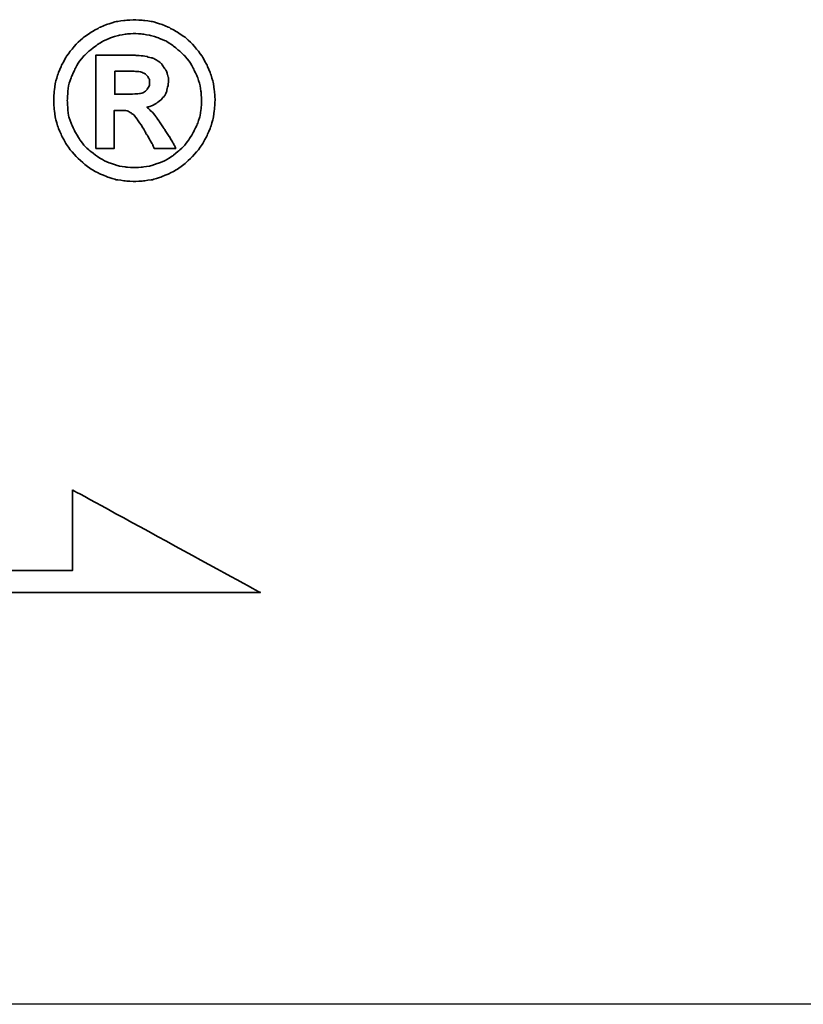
# Model space of a CAD drawing. Header units: millimetres. Extents: x -227 to 3135, y -1502 to 860.
# Tile 579 of 582: x 1259.64 to 1266.81, y -209.06 to -200.05. Entities that reach past the tile are written whole.
import ezdxf

# ---------------------------------------------------------------- set-up
doc = ezdxf.new("R2010")
doc.units = ezdxf.units.MM
doc.layers.add('2', color=7, linetype='CONTINUOUS', true_color=0xffffff)
doc.layers.add('DIM', color=4, linetype='CONTINUOUS')
doc.layers.add('layer 1', color=7, linetype='CONTINUOUS')

# ---------------------------------------------------------------- blocks, each defined once
blk = doc.blocks.new('TBI MOTION logo(完整正式版)')
at = {"layer": 'layer 1', "color": 22, "lineweight": 35}
for points, knots in [([(81.20634, 4.98624), (81.20634, 4.98624), (81.18649, 5.32862), (81.18649, 5.32862), (81.18649, 5.32862), (81.18649, 5.32862), (81.13886, 5.66206), (81.13886, 5.66206), (81.13886, 5.66206), (81.13886, 5.66206), (81.04359, 5.97764), (81.04359, 5.97764), (81.04359, 5.97764), (81.04359, 5.97764), (80.91061, 6.29124), (80.91061, 6.29124), (80.91061, 6.29124), (80.91061, 6.29124), (80.75778, 6.58697), (80.75778, 6.58697), (80.75778, 6.58697), (80.75778, 6.58697), (80.5593, 6.85294), (80.5593, 6.85294), (80.5593, 6.85294), (80.5593, 6.85294), (80.33105, 7.1189), (80.33105, 7.1189), (80.33105, 7.1189), (80.33105, 7.1189), (80.09287, 7.33921), (80.09287, 7.33921), (80.09287, 7.33921), (80.09287, 7.33921), (79.815, 7.51982), (79.815, 7.51982), (79.815, 7.51982), (79.815, 7.51982), (79.51133, 7.69051), (79.51133, 7.69051), (79.51133, 7.69051), (79.51133, 7.69051), (79.19773, 7.8235), (79.19773, 7.8235), (79.19773, 7.8235), (79.19773, 7.8235), (78.88215, 7.91877), (78.88215, 7.91877), (78.88215, 7.91877), (78.88215, 7.91877), (78.54871, 7.95846), (78.54871, 7.95846), (78.54871, 7.95846), (78.54871, 7.95846), (78.21526, 7.98625), (78.21526, 7.98625), (78.21526, 7.98625), (78.21526, 7.98625), (77.87388, 7.95846), (77.87388, 7.95846), (77.87388, 7.95846), (77.87388, 7.95846), (77.54044, 7.91877), (77.54044, 7.91877), (77.54044, 7.91877), (77.54044, 7.91877), (77.22485, 7.8235), (77.22485, 7.8235), (77.22485, 7.8235), (77.22485, 7.8235), (76.91027, 7.69051), (76.91027, 7.69051), (76.91027, 7.69051), (76.91027, 7.69051), (76.6056, 7.51982), (76.6056, 7.51982), (76.6056, 7.51982), (76.6056, 7.51982), (76.32972, 7.33921), (76.32972, 7.33921), (76.32972, 7.33921), (76.32972, 7.33921), (76.09154, 7.1189), (76.09154, 7.1189), (76.09154, 7.1189), (76.09154, 7.1189), (75.86329, 6.85294), (75.86329, 6.85294), (75.86329, 6.85294), (75.86329, 6.85294), (75.66382, 6.58697), (75.66382, 6.58697), (75.66382, 6.58697), (75.66382, 6.58697), (75.51099, 6.29124), (75.51099, 6.29124), (75.51099, 6.29124), (75.51099, 6.29124), (75.37702, 5.97764), (75.37702, 5.97764), (75.37702, 5.97764), (75.37702, 5.97764), (75.28175, 5.66206), (75.28175, 5.66206), (75.28175, 5.66206), (75.28175, 5.66206), (75.23411, 5.32862), (75.23411, 5.32862), (75.23411, 5.32862), (75.23411, 5.32862), (75.21625, 4.98624), (75.21625, 4.98624), (75.21625, 4.98624), (75.21625, 4.98624), (75.23411, 4.6528), (75.23411, 4.6528), (75.23411, 4.6528), (75.23411, 4.6528), (75.28175, 4.32035), (75.28175, 4.32035), (75.28175, 4.32035), (75.28175, 4.32035), (75.37702, 3.99583), (75.37702, 3.99583), (75.37702, 3.99583), (75.37702, 3.99583), (75.51099, 3.68224), (75.51099, 3.68224), (75.51099, 3.68224), (75.51099, 3.68224), (75.66382, 3.38749), (75.66382, 3.38749), (75.66382, 3.38749), (75.66382, 3.38749), (75.86329, 3.10963), (75.86329, 3.10963), (75.86329, 3.10963), (75.86329, 3.10963), (76.09154, 2.87145), (76.09154, 2.87145), (76.09154, 2.87145), (76.09154, 2.87145), (76.32972, 2.6432), (76.32972, 2.6432), (76.32972, 2.6432), (76.32972, 2.6432), (76.6056, 2.43381), (76.6056, 2.43381), (76.6056, 2.43381), (76.6056, 2.43381), (76.91027, 2.27205), (76.91027, 2.27205), (76.91027, 2.27205), (76.91027, 2.27205), (77.22485, 2.13906), (77.22485, 2.13906), (77.22485, 2.13906), (77.22485, 2.13906), (77.54044, 2.0438), (77.54044, 2.0438), (77.54044, 2.0438), (77.54044, 2.0438), (77.87388, 1.99616), (77.87388, 1.99616), (77.87388, 1.99616), (77.87388, 1.99616), (78.21526, 1.97631), (78.21526, 1.97631), (78.21526, 1.97631), (78.21526, 1.97631), (78.54871, 1.99616), (78.54871, 1.99616), (78.54871, 1.99616), (78.54871, 1.99616), (78.88215, 2.0438), (78.88215, 2.0438), (78.88215, 2.0438), (78.88215, 2.0438), (79.19773, 2.13906), (79.19773, 2.13906), (79.19773, 2.13906), (79.19773, 2.13906), (79.51133, 2.27205), (79.51133, 2.27205), (79.51133, 2.27205), (79.51133, 2.27205), (79.815, 2.43381), (79.815, 2.43381), (79.815, 2.43381), (79.815, 2.43381), (80.09287, 2.6432), (80.09287, 2.6432), (80.09287, 2.6432), (80.09287, 2.6432), (80.33105, 2.87145), (80.33105, 2.87145), (80.33105, 2.87145), (80.33105, 2.87145), (80.5593, 3.10963), (80.5593, 3.10963), (80.5593, 3.10963), (80.5593, 3.10963), (80.75778, 3.38749), (80.75778, 3.38749), (80.75778, 3.38749), (80.75778, 3.38749), (80.91061, 3.68224), (80.91061, 3.68224), (80.91061, 3.68224), (80.91061, 3.68224), (81.04359, 3.99583), (81.04359, 3.99583), (81.04359, 3.99583), (81.04359, 3.99583), (81.13886, 4.32035), (81.13886, 4.32035), (81.13886, 4.32035), (81.13886, 4.32035), (81.18649, 4.6528), (81.18649, 4.6528), (81.18649, 4.6528), (81.18649, 4.6528), (81.20634, 4.98624), (81.20634, 4.98624)], [0, 0, 0, 0, 0.01785714, 0.01785714, 0.01785714, 0.01785715, 0.03571429, 0.03571429, 0.03571429, 0.0357143, 0.05357143, 0.05357143, 0.05357143, 0.05357144, 0.07142857, 0.07142857, 0.07142857, 0.07142858, 0.08928571, 0.08928571, 0.08928571, 0.08928572, 0.10714286, 0.10714286, 0.10714286, 0.10714287, 0.125, 0.125, 0.125, 0.12500001, 0.14285714, 0.14285714, 0.14285714, 0.14285715, 0.16071429, 0.16071429, 0.16071429, 0.1607143, 0.17857143, 0.17857143, 0.17857143, 0.17857144, 0.19642857, 0.19642857, 0.19642857, 0.19642858, 0.21428571, 0.21428571, 0.21428571, 0.21428572, 0.23214286, 0.23214286, 0.23214286, 0.23214287, 0.25, 0.25, 0.25, 0.25000001, 0.26785714, 0.26785714, 0.26785714, 0.26785715, 0.28571429, 0.28571429, 0.28571429, 0.2857143, 0.30357143, 0.30357143, 0.30357143, 0.30357144, 0.32142857, 0.32142857, 0.32142857, 0.32142858, 0.33928571, 0.33928571, 0.33928571, 0.33928572, 0.35714286, 0.35714286, 0.35714286, 0.35714287, 0.375, 0.375, 0.375, 0.37500001, 0.39285714, 0.39285714, 0.39285714, 0.39285715, 0.41071429, 0.41071429, 0.41071429, 0.4107143, 0.42857143, 0.42857143, 0.42857143, 0.42857144, 0.44642857, 0.44642857, 0.44642857, 0.44642858, 0.46428571, 0.46428571, 0.46428571, 0.46428572, 0.48214286, 0.48214286, 0.48214286, 0.48214287, 0.5, 0.5, 0.5, 0.50000001, 0.51785714, 0.51785714, 0.51785714, 0.51785715, 0.53571429, 0.53571429, 0.53571429, 0.5357143, 0.55357143, 0.55357143, 0.55357143, 0.55357144, 0.57142857, 0.57142857, 0.57142857, 0.57142858, 0.58928571, 0.58928571, 0.58928571, 0.58928572, 0.60714286, 0.60714286, 0.60714286, 0.60714287, 0.625, 0.625, 0.625, 0.62500001, 0.64285714, 0.64285714, 0.64285714, 0.64285715, 0.66071429, 0.66071429, 0.66071429, 0.6607143, 0.67857143, 0.67857143, 0.67857143, 0.67857144, 0.69642857, 0.69642857, 0.69642857, 0.69642858, 0.71428571, 0.71428571, 0.71428571, 0.71428572, 0.73214286, 0.73214286, 0.73214286, 0.73214287, 0.75, 0.75, 0.75, 0.75000001, 0.76785714, 0.76785714, 0.76785714, 0.76785715, 0.78571429, 0.78571429, 0.78571429, 0.7857143, 0.80357143, 0.80357143, 0.80357143, 0.80357144, 0.82142857, 0.82142857, 0.82142857, 0.82142858, 0.83928571, 0.83928571, 0.83928571, 0.83928572, 0.85714286, 0.85714286, 0.85714286, 0.85714287, 0.875, 0.875, 0.875, 0.87500001, 0.89285714, 0.89285714, 0.89285714, 0.89285715, 0.91071429, 0.91071429, 0.91071429, 0.9107143, 0.92857143, 0.92857143, 0.92857143, 0.92857144, 0.94642857, 0.94642857, 0.94642857, 0.94642858, 0.96428571, 0.96428571, 0.96428571, 0.96428572, 0.98214286, 0.98214286, 0.98214286, 0.98214287, 1, 1, 1, 1]), ([(80.71014, 4.98624), (80.71014, 4.98624), (80.69129, 5.29091), (80.69129, 5.29091), (80.69129, 5.29091), (80.69129, 5.29091), (80.64464, 5.57672), (80.64464, 5.57672), (80.64464, 5.57672), (80.64464, 5.57672), (80.54937, 5.87245), (80.54937, 5.87245), (80.54937, 5.87245), (80.54937, 5.87245), (80.41639, 6.14833), (80.41639, 6.14833), (80.41639, 6.14833), (80.41639, 6.14833), (80.27349, 6.41429), (80.27349, 6.41429), (80.27349, 6.41429), (80.27349, 6.41429), (80.08295, 6.64255), (80.08295, 6.64255), (80.08295, 6.64255), (80.08295, 6.64255), (79.86264, 6.84301), (79.86264, 6.84301), (79.86264, 6.84301), (79.86264, 6.84301), (79.63439, 7.03355), (79.63439, 7.03355), (79.63439, 7.03355), (79.63439, 7.03355), (79.37835, 7.1963), (79.37835, 7.1963), (79.37835, 7.1963), (79.37835, 7.1963), (79.10246, 7.30944), (79.10246, 7.30944), (79.10246, 7.30944), (79.10246, 7.30944), (78.81665, 7.40471), (78.81665, 7.40471), (78.81665, 7.40471), (78.81665, 7.40471), (78.511, 7.45234), (78.511, 7.45234), (78.511, 7.45234), (78.511, 7.45234), (78.21526, 7.47219), (78.21526, 7.47219), (78.21526, 7.47219), (78.21526, 7.47219), (77.9106, 7.45234), (77.9106, 7.45234), (77.9106, 7.45234), (77.9106, 7.45234), (77.61685, 7.40471), (77.61685, 7.40471), (77.61685, 7.40471), (77.61685, 7.40471), (77.32012, 7.30944), (77.32012, 7.30944), (77.32012, 7.30944), (77.32012, 7.30944), (77.06309, 7.1963), (77.06309, 7.1963), (77.06309, 7.1963), (77.06309, 7.1963), (76.80606, 7.03355), (76.80606, 7.03355), (76.80606, 7.03355), (76.80606, 7.03355), (76.55797, 6.84301), (76.55797, 6.84301), (76.55797, 6.84301), (76.55797, 6.84301), (76.34063, 6.64255), (76.34063, 6.64255), (76.34063, 6.64255), (76.34063, 6.64255), (76.1491, 6.41429), (76.1491, 6.41429), (76.1491, 6.41429), (76.1491, 6.41429), (76.0062, 6.14833), (76.0062, 6.14833), (76.0062, 6.14833), (76.0062, 6.14833), (75.88314, 5.87245), (75.88314, 5.87245), (75.88314, 5.87245), (75.88314, 5.87245), (75.77794, 5.57672), (75.77794, 5.57672), (75.77794, 5.57672), (75.77794, 5.57672), (75.73924, 5.29091), (75.73924, 5.29091), (75.73924, 5.29091), (75.73924, 5.29091), (75.72039, 4.98624), (75.72039, 4.98624), (75.72039, 4.98624), (75.72039, 4.98624), (75.73924, 4.67165), (75.73924, 4.67165), (75.73924, 4.67165), (75.73924, 4.67165), (75.77794, 4.37791), (75.77794, 4.37791), (75.77794, 4.37791), (75.77794, 4.37791), (75.88314, 4.10102), (75.88314, 4.10102), (75.88314, 4.10102), (75.88314, 4.10102), (76.0062, 3.83407), (76.0062, 3.83407), (76.0062, 3.83407), (76.0062, 3.83407), (76.15902, 3.56811), (76.15902, 3.56811), (76.15902, 3.56811), (76.15902, 3.56811), (76.34063, 3.32001), (76.34063, 3.32001), (76.34063, 3.32001), (76.34063, 3.32001), (76.55797, 3.11955), (76.55797, 3.11955), (76.55797, 3.11955), (76.55797, 3.11955), (76.80606, 2.92901), (76.80606, 2.92901), (76.80606, 2.92901), (76.80606, 2.92901), (77.06309, 2.76725), (77.06309, 2.76725), (77.06309, 2.76725), (77.06309, 2.76725), (77.32012, 2.65412), (77.32012, 2.65412), (77.32012, 2.65412), (77.32012, 2.65412), (77.61685, 2.55786), (77.61685, 2.55786), (77.61685, 2.55786), (77.61685, 2.55786), (77.9106, 2.51022), (77.9106, 2.51022), (77.9106, 2.51022), (77.9106, 2.51022), (78.21526, 2.49137), (78.21526, 2.49137), (78.21526, 2.49137), (78.21526, 2.49137), (78.511, 2.51022), (78.511, 2.51022), (78.511, 2.51022), (78.511, 2.51022), (78.81665, 2.55786), (78.81665, 2.55786), (78.81665, 2.55786), (78.81665, 2.55786), (79.10246, 2.65412), (79.10246, 2.65412), (79.10246, 2.65412), (79.10246, 2.65412), (79.37835, 2.76725), (79.37835, 2.76725), (79.37835, 2.76725), (79.37835, 2.76725), (79.63439, 2.92901), (79.63439, 2.92901), (79.63439, 2.92901), (79.63439, 2.92901), (79.86264, 3.11955), (79.86264, 3.11955), (79.86264, 3.11955), (79.86264, 3.11955), (80.08295, 3.32001), (80.08295, 3.32001), (80.08295, 3.32001), (80.08295, 3.32001), (80.26356, 3.56811), (80.26356, 3.56811), (80.26356, 3.56811), (80.26356, 3.56811), (80.41639, 3.83407), (80.41639, 3.83407), (80.41639, 3.83407), (80.41639, 3.83407), (80.54937, 4.10102), (80.54937, 4.10102), (80.54937, 4.10102), (80.54937, 4.10102), (80.64464, 4.37791), (80.64464, 4.37791), (80.64464, 4.37791), (80.64464, 4.37791), (80.69129, 4.67165), (80.69129, 4.67165), (80.69129, 4.67165), (80.69129, 4.67165), (80.71014, 4.98624), (80.71014, 4.98624)], [0, 0, 0, 0, 0.01923077, 0.01923077, 0.01923077, 0.01923078, 0.03846154, 0.03846154, 0.03846154, 0.03846155, 0.05769231, 0.05769231, 0.05769231, 0.05769232, 0.07692308, 0.07692308, 0.07692308, 0.07692309, 0.09615385, 0.09615385, 0.09615385, 0.09615386, 0.11538462, 0.11538462, 0.11538462, 0.11538463, 0.13461538, 0.13461538, 0.13461538, 0.13461539, 0.15384615, 0.15384615, 0.15384615, 0.15384616, 0.17307692, 0.17307692, 0.17307692, 0.17307693, 0.19230769, 0.19230769, 0.19230769, 0.1923077, 0.21153846, 0.21153846, 0.21153846, 0.21153847, 0.23076923, 0.23076923, 0.23076923, 0.23076924, 0.25, 0.25, 0.25, 0.25000001, 0.26923077, 0.26923077, 0.26923077, 0.26923078, 0.28846154, 0.28846154, 0.28846154, 0.28846155, 0.30769231, 0.30769231, 0.30769231, 0.30769232, 0.32692308, 0.32692308, 0.32692308, 0.32692309, 0.34615385, 0.34615385, 0.34615385, 0.34615386, 0.36538462, 0.36538462, 0.36538462, 0.36538463, 0.38461538, 0.38461538, 0.38461538, 0.38461539, 0.40384615, 0.40384615, 0.40384615, 0.40384616, 0.42307692, 0.42307692, 0.42307692, 0.42307693, 0.44230769, 0.44230769, 0.44230769, 0.4423077, 0.46153846, 0.46153846, 0.46153846, 0.46153847, 0.48076923, 0.48076923, 0.48076923, 0.48076924, 0.5, 0.5, 0.5, 0.50000001, 0.51923077, 0.51923077, 0.51923077, 0.51923078, 0.53846154, 0.53846154, 0.53846154, 0.53846155, 0.55769231, 0.55769231, 0.55769231, 0.55769232, 0.57692308, 0.57692308, 0.57692308, 0.57692309, 0.59615385, 0.59615385, 0.59615385, 0.59615386, 0.61538462, 0.61538462, 0.61538462, 0.61538463, 0.63461538, 0.63461538, 0.63461538, 0.63461539, 0.65384615, 0.65384615, 0.65384615, 0.65384616, 0.67307692, 0.67307692, 0.67307692, 0.67307693, 0.69230769, 0.69230769, 0.69230769, 0.6923077, 0.71153846, 0.71153846, 0.71153846, 0.71153847, 0.73076923, 0.73076923, 0.73076923, 0.73076924, 0.75, 0.75, 0.75, 0.75000001, 0.76923077, 0.76923077, 0.76923077, 0.76923078, 0.78846154, 0.78846154, 0.78846154, 0.78846155, 0.80769231, 0.80769231, 0.80769231, 0.80769232, 0.82692308, 0.82692308, 0.82692308, 0.82692309, 0.84615385, 0.84615385, 0.84615385, 0.84615386, 0.86538462, 0.86538462, 0.86538462, 0.86538463, 0.88461538, 0.88461538, 0.88461538, 0.88461539, 0.90384615, 0.90384615, 0.90384615, 0.90384616, 0.92307692, 0.92307692, 0.92307692, 0.92307693, 0.94230769, 0.94230769, 0.94230769, 0.9423077, 0.96153846, 0.96153846, 0.96153846, 0.96153847, 0.98076923, 0.98076923, 0.98076923, 0.98076924, 1, 1, 1, 1]), ([(76.78721, 3.2823), (76.78721, 3.2823), (76.78721, 3.32001), (76.78721, 3.32001), (76.78721, 3.32001), (76.78721, 3.32001), (76.78721, 3.42422), (76.78721, 3.42422), (76.78721, 3.42422), (76.78721, 3.42422), (76.78721, 3.59689), (76.78721, 3.59689), (76.78721, 3.59689), (76.78721, 3.59689), (76.78721, 3.80529), (76.78721, 3.80529), (76.78721, 3.80529), (76.78721, 3.80529), (76.78721, 4.0524), (76.78721, 4.0524), (76.78721, 4.0524), (76.78721, 4.0524), (76.78721, 4.32035), (76.78721, 4.32035), (76.78721, 4.32035), (76.78721, 4.32035), (76.78721, 4.92868), (76.78721, 4.92868), (76.78721, 4.92868), (76.78721, 4.92868), (76.78721, 5.53801), (76.78721, 5.53801), (76.78721, 5.53801), (76.78721, 5.53801), (76.78721, 5.82482), (76.78721, 5.82482), (76.78721, 5.82482), (76.78721, 5.82482), (76.78721, 6.07291), (76.78721, 6.07291), (76.78721, 6.07291), (76.78721, 6.07291), (76.78721, 6.30017), (76.78721, 6.30017), (76.78721, 6.30017), (76.78721, 6.30017), (76.78721, 6.45399), (76.78721, 6.45399), (76.78721, 6.45399), (76.78721, 6.45399), (76.78721, 6.5572), (76.78721, 6.5572), (76.78721, 6.5572), (76.78721, 6.5572), (76.78721, 6.59689), (76.78721, 6.59689), (76.78721, 6.59689), (76.78721, 6.59689), (76.78721, 6.67232), (76.78721, 6.67232), (76.78721, 6.67232), (76.78721, 6.67232), (76.8537, 6.67232), (76.8537, 6.67232), (76.8537, 6.67232), (76.8537, 6.67232), (76.87355, 6.67232), (76.87355, 6.67232), (76.87355, 6.67232), (76.87355, 6.67232), (76.91027, 6.67232), (76.91027, 6.67232), (76.91027, 6.67232), (76.91027, 6.67232), (77.04424, 6.67232), (77.04424, 6.67232), (77.04424, 6.67232), (77.04424, 6.67232), (77.22485, 6.67232), (77.22485, 6.67232), (77.22485, 6.67232), (77.22485, 6.67232), (77.43524, 6.67232), (77.43524, 6.67232), (77.43524, 6.67232), (77.43524, 6.67232), (77.65357, 6.67232), (77.65357, 6.67232), (77.65357, 6.67232), (77.65357, 6.67232), (77.82625, 6.67232), (77.82625, 6.67232), (77.82625, 6.67232), (77.82625, 6.67232), (77.94037, 6.67232), (77.94037, 6.67232), (77.94037, 6.67232), (77.94037, 6.67232), (77.97709, 6.67232), (77.97709, 6.67232), (77.97709, 6.67232), (77.97709, 6.67232), (77.99694, 6.67232), (77.99694, 6.67232), (77.99694, 6.67232), (77.99694, 6.67232), (78.00686, 6.67232), (78.00686, 6.67232), (78.00686, 6.67232), (78.00686, 6.67232), (78.28275, 6.6624), (78.28275, 6.6624), (78.28275, 6.6624), (78.28275, 6.6624), (78.50107, 6.64255), (78.50107, 6.64255), (78.50107, 6.64255), (78.50107, 6.64255), (78.511, 6.64255), (78.511, 6.64255), (78.511, 6.64255), (78.511, 6.64255), (78.70154, 6.61476), (78.70154, 6.61476), (78.70154, 6.61476), (78.70154, 6.61476), (78.70154, 6.60483), (78.70154, 6.60483), (78.70154, 6.60483), (78.70154, 6.60483), (78.86429, 6.56713), (78.86429, 6.56713), (78.86429, 6.56713), (78.86429, 6.56713), (78.87223, 6.56713), (78.87223, 6.56713), (78.87223, 6.56713), (78.87223, 6.56713), (78.99727, 6.51056), (78.99727, 6.51056), (78.99727, 6.51056), (78.99727, 6.51056), (79.00719, 6.51056), (79.00719, 6.51056), (79.00719, 6.51056), (79.00719, 6.51056), (79.00719, 6.50162), (79.00719, 6.50162), (79.00719, 6.50162), (79.00719, 6.50162), (79.1104, 6.43415), (79.1104, 6.43415), (79.1104, 6.43415), (79.1104, 6.43415), (79.12132, 6.43415), (79.12132, 6.43415), (79.12132, 6.43415), (79.12132, 6.43415), (79.22552, 6.34781), (79.22552, 6.34781), (79.22552, 6.34781), (79.22552, 6.34781), (79.23544, 6.33888), (79.23544, 6.33888), (79.23544, 6.33888), (79.23544, 6.33888), (79.23544, 6.32895), (79.23544, 6.32895), (79.23544, 6.32895), (79.23544, 6.32895), (79.31087, 6.21483), (79.31087, 6.21483), (79.31087, 6.21483), (79.31087, 6.21483), (79.38629, 6.1007), (79.38629, 6.1007), (79.38629, 6.1007), (79.38629, 6.1007), (79.3972, 6.1007), (79.3972, 6.1007), (79.3972, 6.1007), (79.3972, 6.1007), (79.3972, 6.09078), (79.3972, 6.09078), (79.3972, 6.09078), (79.3972, 6.09078), (79.43392, 5.97764), (79.43392, 5.97764), (79.43392, 5.97764), (79.43392, 5.97764), (79.43392, 5.96772), (79.43392, 5.96772), (79.43392, 5.96772), (79.43392, 5.96772), (79.47362, 5.83474), (79.47362, 5.83474), (79.47362, 5.83474), (79.47362, 5.83474), (79.48156, 5.82482), (79.48156, 5.82482), (79.48156, 5.82482), (79.48156, 5.82482), (79.48156, 5.69977), (79.48156, 5.69977), (79.48156, 5.69977), (79.48156, 5.69977), (79.48156, 5.69183), (79.48156, 5.69183), (79.48156, 5.69183), (79.48156, 5.69183), (79.4637, 5.51915), (79.4637, 5.51915), (79.4637, 5.51915), (79.4637, 5.51915), (79.4637, 5.51122), (79.4637, 5.51122), (79.4637, 5.51122), (79.4637, 5.51122), (79.45377, 5.51122), (79.45377, 5.51122), (79.45377, 5.51122), (79.45377, 5.51122), (79.41507, 5.34847), (79.41507, 5.34847), (79.41507, 5.34847), (79.41507, 5.34847), (79.41507, 5.33854), (79.41507, 5.33854), (79.41507, 5.33854), (79.41507, 5.33854), (79.41507, 5.32862), (79.41507, 5.32862), (79.41507, 5.32862), (79.41507, 5.32862), (79.33865, 5.16785), (79.33865, 5.16785), (79.33865, 5.16785), (79.33865, 5.16785), (79.33071, 5.15693), (79.33071, 5.15693), (79.33071, 5.15693), (79.33071, 5.15693), (79.2156, 5.02495), (79.2156, 5.02495), (79.2156, 5.02495), (79.2156, 5.02495), (79.20567, 5.01502), (79.20567, 5.01502), (79.20567, 5.01502), (79.20567, 5.01502), (79.05483, 4.89991), (79.05483, 4.89991), (79.05483, 4.89991), (79.05483, 4.89991), (79.04491, 4.89197), (79.04491, 4.89197), (79.04491, 4.89197), (79.04491, 4.89197), (78.89208, 4.7967), (78.89208, 4.7967), (78.89208, 4.7967), (78.89208, 4.7967), (78.88215, 4.7967), (78.88215, 4.7967), (78.88215, 4.7967), (78.88215, 4.7967), (78.69161, 4.73913), (78.69161, 4.73913), (78.69161, 4.73913), (78.69161, 4.73913), (78.68169, 4.73913), (78.68169, 4.73913), (78.68169, 4.73913), (78.68169, 4.73913), (78.68169, 4.72921), (78.68169, 4.72921), (78.68169, 4.72921), (78.68169, 4.72921), (78.78688, 4.63394), (78.78688, 4.63394), (78.78688, 4.63394), (78.78688, 4.63394), (78.902, 4.52875), (78.902, 4.52875), (78.902, 4.52875), (78.902, 4.52875), (78.91093, 4.52081), (78.91093, 4.52081), (78.91093, 4.52081), (78.91093, 4.52081), (79.02506, 4.36798), (79.02506, 4.36798), (79.02506, 4.36798), (79.02506, 4.36798), (79.1501, 4.1953), (79.1501, 4.1953), (79.1501, 4.1953), (79.1501, 4.1953), (79.1501, 4.18736), (79.1501, 4.18736), (79.1501, 4.18736), (79.1501, 4.18736), (79.29201, 3.96705), (79.29201, 3.96705), (79.29201, 3.96705), (79.29201, 3.96705), (79.31087, 3.93828), (79.31087, 3.93828), (79.31087, 3.93828), (79.31087, 3.93828), (79.32079, 3.93828), (79.32079, 3.93828), (79.32079, 3.93828), (79.32079, 3.93828), (79.3585, 3.87178), (79.3585, 3.87178), (79.3585, 3.87178), (79.3585, 3.87178), (79.50141, 3.64353), (79.50141, 3.64353), (79.50141, 3.64353), (79.50141, 3.64353), (79.51133, 3.64353), (79.51133, 3.64353), (79.51133, 3.64353), (79.51133, 3.64353), (79.64431, 3.41528), (79.64431, 3.41528), (79.64431, 3.41528), (79.64431, 3.41528), (79.68202, 3.3478), (79.68202, 3.3478), (79.68202, 3.3478), (79.68202, 3.3478), (79.70187, 3.31009), (79.70187, 3.31009), (79.70187, 3.31009), (79.70187, 3.31009), (79.7495, 3.2049), (79.7495, 3.2049), (79.7495, 3.2049), (79.7495, 3.2049), (79.64431, 3.2049), (79.64431, 3.2049), (79.64431, 3.2049), (79.64431, 3.2049), (79.62546, 3.2049), (79.62546, 3.2049), (79.62546, 3.2049), (79.62546, 3.2049), (79.53912, 3.2049), (79.53912, 3.2049), (79.53912, 3.2049), (79.53912, 3.2049), (79.31087, 3.2049), (79.31087, 3.2049), (79.31087, 3.2049), (79.31087, 3.2049), (79.08262, 3.2049), (79.08262, 3.2049), (79.08262, 3.2049), (79.08262, 3.2049), (79.00719, 3.2049), (79.00719, 3.2049), (79.00719, 3.2049), (79.00719, 3.2049), (78.98735, 3.2049), (78.98735, 3.2049), (78.98735, 3.2049), (78.98735, 3.2049), (78.94964, 3.2049), (78.94964, 3.2049), (78.94964, 3.2049), (78.94964, 3.2049), (78.92979, 3.24459), (78.92979, 3.24459), (78.92979, 3.24459), (78.92979, 3.24459), (78.91093, 3.2823), (78.91093, 3.2823), (78.91093, 3.2823), (78.91093, 3.2823), (78.91093, 3.29223), (78.91093, 3.29223), (78.91093, 3.29223), (78.91093, 3.29223), (78.89208, 3.3478), (78.89208, 3.3478), (78.89208, 3.3478), (78.89208, 3.3478), (78.78688, 3.52048), (78.78688, 3.52048), (78.78688, 3.52048), (78.78688, 3.52048), (78.69161, 3.7001), (78.69161, 3.7001), (78.69161, 3.7001), (78.69161, 3.7001), (78.6539, 3.7388), (78.6539, 3.7388), (78.6539, 3.7388), (78.6539, 3.7388), (78.64398, 3.74873), (78.64398, 3.74873), (78.64398, 3.74873), (78.64398, 3.74873), (78.64398, 3.75766), (78.64398, 3.75766), (78.64398, 3.75766), (78.64398, 3.75766), (78.63405, 3.78644), (78.63405, 3.78644), (78.63405, 3.78644), (78.63405, 3.78644), (78.48321, 4.04347), (78.48321, 4.04347), (78.48321, 4.04347), (78.48321, 4.04347), (78.33038, 4.2618), (78.33038, 4.2618), (78.33038, 4.2618), (78.33038, 4.2618), (78.20732, 4.43447), (78.20732, 4.43447), (78.20732, 4.43447), (78.20732, 4.43447), (78.09221, 4.52081), (78.09221, 4.52081), (78.09221, 4.52081), (78.09221, 4.52081), (78.02472, 4.56845), (78.02472, 4.56845), (78.02472, 4.56845), (78.02472, 4.56845), (77.9493, 4.60616), (77.9493, 4.60616), (77.9493, 4.60616), (77.9493, 4.60616), (77.8451, 4.61608), (77.8451, 4.61608), (77.8451, 4.61608), (77.8451, 4.61608), (77.71113, 4.61608), (77.71113, 4.61608), (77.71113, 4.61608), (77.71113, 4.61608), (77.69128, 4.61608), (77.69128, 4.61608), (77.69128, 4.61608), (77.69128, 4.61608), (77.67342, 4.61608), (77.67342, 4.61608), (77.67342, 4.61608), (77.67342, 4.61608), (77.5583, 4.61608), (77.5583, 4.61608), (77.5583, 4.61608), (77.5583, 4.61608), (77.46303, 4.61608), (77.46303, 4.61608), (77.46303, 4.61608), (77.46303, 4.61608), (77.46303, 4.54761), (77.46303, 4.54761), (77.46303, 4.54761), (77.46303, 4.54761), (77.46303, 4.47318), (77.46303, 4.47318), (77.46303, 4.47318), (77.46303, 4.47318), (77.46303, 4.24294), (77.46303, 4.24294), (77.46303, 4.24294), (77.46303, 4.24294), (77.46303, 3.99583), (77.46303, 3.99583), (77.46303, 3.99583), (77.46303, 3.99583), (77.46303, 3.72888), (77.46303, 3.72888), (77.46303, 3.72888), (77.46303, 3.72888), (77.46303, 3.51055), (77.46303, 3.51055), (77.46303, 3.51055), (77.46303, 3.51055), (77.46303, 3.42422), (77.46303, 3.42422), (77.46303, 3.42422), (77.46303, 3.42422), (77.46303, 3.35773), (77.46303, 3.35773), (77.46303, 3.35773), (77.46303, 3.35773), (77.46303, 3.30017), (77.46303, 3.30017), (77.46303, 3.30017), (77.46303, 3.30017), (77.46303, 3.2823), (77.46303, 3.2823), (77.46303, 3.2823), (77.46303, 3.2823), (77.46303, 3.2049), (77.46303, 3.2049), (77.46303, 3.2049), (77.46303, 3.2049), (77.39753, 3.2049), (77.39753, 3.2049), (77.39753, 3.2049), (77.39753, 3.2049), (77.37768, 3.2049), (77.37768, 3.2049), (77.37768, 3.2049), (77.37768, 3.2049), (77.32012, 3.2049), (77.32012, 3.2049), (77.32012, 3.2049), (77.32012, 3.2049), (77.12165, 3.2049), (77.12165, 3.2049), (77.12165, 3.2049), (77.12165, 3.2049), (76.94897, 3.2049), (76.94897, 3.2049), (76.94897, 3.2049), (76.94897, 3.2049), (76.8924, 3.2049), (76.8924, 3.2049), (76.8924, 3.2049), (76.8924, 3.2049), (76.8537, 3.2049), (76.8537, 3.2049), (76.8537, 3.2049), (76.8537, 3.2049), (76.78721, 3.2049), (76.78721, 3.2049), (76.78721, 3.2049), (76.78721, 3.2049), (76.78721, 3.2823), (76.78721, 3.2823)], [0, 0, 0, 0, 0.00740741, 0.00740741, 0.00740741, 0.00740742, 0.01481481, 0.01481481, 0.01481481, 0.01481482, 0.02222222, 0.02222222, 0.02222222, 0.02222223, 0.02962963, 0.02962963, 0.02962963, 0.02962964, 0.03703704, 0.03703704, 0.03703704, 0.03703705, 0.04444444, 0.04444444, 0.04444444, 0.04444445, 0.05185185, 0.05185185, 0.05185185, 0.05185186, 0.05925926, 0.05925926, 0.05925926, 0.05925927, 0.06666667, 0.06666667, 0.06666667, 0.06666668, 0.07407407, 0.07407407, 0.07407407, 0.07407408, 0.08148148, 0.08148148, 0.08148148, 0.08148149, 0.08888889, 0.08888889, 0.08888889, 0.0888889, 0.0962963, 0.0962963, 0.0962963, 0.09629631, 0.1037037, 0.1037037, 0.1037037, 0.10370371, 0.11111111, 0.11111111, 0.11111111, 0.11111112, 0.11851852, 0.11851852, 0.11851852, 0.11851853, 0.12592593, 0.12592593, 0.12592593, 0.12592594, 0.13333333, 0.13333333, 0.13333333, 0.13333334, 0.14074074, 0.14074074, 0.14074074, 0.14074075, 0.14814815, 0.14814815, 0.14814815, 0.14814816, 0.15555556, 0.15555556, 0.15555556, 0.15555557, 0.16296296, 0.16296296, 0.16296296, 0.16296297, 0.17037037, 0.17037037, 0.17037037, 0.17037038, 0.17777778, 0.17777778, 0.17777778, 0.17777779, 0.18518519, 0.18518519, 0.18518519, 0.1851852, 0.19259259, 0.19259259, 0.19259259, 0.1925926, 0.2, 0.2, 0.2, 0.20000001, 0.20740741, 0.20740741, 0.20740741, 0.20740742, 0.21481481, 0.21481481, 0.21481481, 0.21481482, 0.22222222, 0.22222222, 0.22222222, 0.22222223, 0.22962963, 0.22962963, 0.22962963, 0.22962964, 0.23703704, 0.23703704, 0.23703704, 0.23703705, 0.24444444, 0.24444444, 0.24444444, 0.24444445, 0.25185185, 0.25185185, 0.25185185, 0.25185186, 0.25925926, 0.25925926, 0.25925926, 0.25925927, 0.26666667, 0.26666667, 0.26666667, 0.26666668, 0.27407407, 0.27407407, 0.27407407, 0.27407408, 0.28148148, 0.28148148, 0.28148148, 0.28148149, 0.28888889, 0.28888889, 0.28888889, 0.2888889, 0.2962963, 0.2962963, 0.2962963, 0.29629631, 0.3037037, 0.3037037, 0.3037037, 0.30370371, 0.31111111, 0.31111111, 0.31111111, 0.31111112, 0.31851852, 0.31851852, 0.31851852, 0.31851853, 0.32592593, 0.32592593, 0.32592593, 0.32592594, 0.33333333, 0.33333333, 0.33333333, 0.33333334, 0.34074074, 0.34074074, 0.34074074, 0.34074075, 0.34814815, 0.34814815, 0.34814815, 0.34814816, 0.35555556, 0.35555556, 0.35555556, 0.35555557, 0.36296296, 0.36296296, 0.36296296, 0.36296297, 0.37037037, 0.37037037, 0.37037037, 0.37037038, 0.37777778, 0.37777778, 0.37777778, 0.37777779, 0.38518519, 0.38518519, 0.38518519, 0.3851852, 0.39259259, 0.39259259, 0.39259259, 0.3925926, 0.4, 0.4, 0.4, 0.40000001, 0.40740741, 0.40740741, 0.40740741, 0.40740742, 0.41481481, 0.41481481, 0.41481481, 0.41481482, 0.42222222, 0.42222222, 0.42222222, 0.42222223, 0.42962963, 0.42962963, 0.42962963, 0.42962964, 0.43703704, 0.43703704, 0.43703704, 0.43703705, 0.44444444, 0.44444444, 0.44444444, 0.44444445, 0.45185185, 0.45185185, 0.45185185, 0.45185186, 0.45925926, 0.45925926, 0.45925926, 0.45925927, 0.46666667, 0.46666667, 0.46666667, 0.46666668, 0.47407407, 0.47407407, 0.47407407, 0.47407408, 0.48148148, 0.48148148, 0.48148148, 0.48148149, 0.48888889, 0.48888889, 0.48888889, 0.4888889, 0.4962963, 0.4962963, 0.4962963, 0.49629631, 0.5037037, 0.5037037, 0.5037037, 0.50370371, 0.51111111, 0.51111111, 0.51111111, 0.51111112, 0.51851852, 0.51851852, 0.51851852, 0.51851853, 0.52592593, 0.52592593, 0.52592593, 0.52592594, 0.53333333, 0.53333333, 0.53333333, 0.53333334, 0.54074074, 0.54074074, 0.54074074, 0.54074075, 0.54814815, 0.54814815, 0.54814815, 0.54814816, 0.55555556, 0.55555556, 0.55555556, 0.55555557, 0.56296296, 0.56296296, 0.56296296, 0.56296297, 0.57037037, 0.57037037, 0.57037037, 0.57037038, 0.57777778, 0.57777778, 0.57777778, 0.57777779, 0.58518519, 0.58518519, 0.58518519, 0.5851852, 0.59259259, 0.59259259, 0.59259259, 0.5925926, 0.6, 0.6, 0.6, 0.60000001, 0.60740741, 0.60740741, 0.60740741, 0.60740742, 0.61481481, 0.61481481, 0.61481481, 0.61481482, 0.62222222, 0.62222222, 0.62222222, 0.62222223, 0.62962963, 0.62962963, 0.62962963, 0.62962964, 0.63703704, 0.63703704, 0.63703704, 0.63703705, 0.64444444, 0.64444444, 0.64444444, 0.64444445, 0.65185185, 0.65185185, 0.65185185, 0.65185186, 0.65925926, 0.65925926, 0.65925926, 0.65925927, 0.66666667, 0.66666667, 0.66666667, 0.66666668, 0.67407407, 0.67407407, 0.67407407, 0.67407408, 0.68148148, 0.68148148, 0.68148148, 0.68148149, 0.68888889, 0.68888889, 0.68888889, 0.6888889, 0.6962963, 0.6962963, 0.6962963, 0.69629631, 0.7037037, 0.7037037, 0.7037037, 0.70370371, 0.71111111, 0.71111111, 0.71111111, 0.71111112, 0.71851852, 0.71851852, 0.71851852, 0.71851853, 0.72592593, 0.72592593, 0.72592593, 0.72592594, 0.73333333, 0.73333333, 0.73333333, 0.73333334, 0.74074074, 0.74074074, 0.74074074, 0.74074075, 0.74814815, 0.74814815, 0.74814815, 0.74814816, 0.75555556, 0.75555556, 0.75555556, 0.75555557, 0.76296296, 0.76296296, 0.76296296, 0.76296297, 0.77037037, 0.77037037, 0.77037037, 0.77037038, 0.77777778, 0.77777778, 0.77777778, 0.77777779, 0.78518519, 0.78518519, 0.78518519, 0.7851852, 0.79259259, 0.79259259, 0.79259259, 0.7925926, 0.8, 0.8, 0.8, 0.80000001, 0.80740741, 0.80740741, 0.80740741, 0.80740742, 0.81481481, 0.81481481, 0.81481481, 0.81481482, 0.82222222, 0.82222222, 0.82222222, 0.82222223, 0.82962963, 0.82962963, 0.82962963, 0.82962964, 0.83703704, 0.83703704, 0.83703704, 0.83703705, 0.84444444, 0.84444444, 0.84444444, 0.84444445, 0.85185185, 0.85185185, 0.85185185, 0.85185186, 0.85925926, 0.85925926, 0.85925926, 0.85925927, 0.86666667, 0.86666667, 0.86666667, 0.86666668, 0.87407407, 0.87407407, 0.87407407, 0.87407408, 0.88148148, 0.88148148, 0.88148148, 0.88148149, 0.88888889, 0.88888889, 0.88888889, 0.8888889, 0.8962963, 0.8962963, 0.8962963, 0.89629631, 0.9037037, 0.9037037, 0.9037037, 0.90370371, 0.91111111, 0.91111111, 0.91111111, 0.91111112, 0.91851852, 0.91851852, 0.91851852, 0.91851853, 0.92592593, 0.92592593, 0.92592593, 0.92592594, 0.93333333, 0.93333333, 0.93333333, 0.93333334, 0.94074074, 0.94074074, 0.94074074, 0.94074075, 0.94814815, 0.94814815, 0.94814815, 0.94814816, 0.95555556, 0.95555556, 0.95555556, 0.95555557, 0.96296296, 0.96296296, 0.96296296, 0.96296297, 0.97037037, 0.97037037, 0.97037037, 0.97037038, 0.97777778, 0.97777778, 0.97777778, 0.97777779, 0.98518519, 0.98518519, 0.98518519, 0.9851852, 0.99259259, 0.99259259, 0.99259259, 0.9925926, 1, 1, 1, 1]), ([(77.48288, 6.07291), (77.48288, 6.07291), (77.48288, 5.99551), (77.48288, 5.99551), (77.48288, 5.99551), (77.48288, 5.99551), (77.48288, 5.82482), (77.48288, 5.82482), (77.48288, 5.82482), (77.48288, 5.82482), (77.48288, 5.63328), (77.48288, 5.63328), (77.48288, 5.63328), (77.48288, 5.63328), (77.48288, 5.46358), (77.48288, 5.46358), (77.48288, 5.46358), (77.48288, 5.46358), (77.48288, 5.29091), (77.48288, 5.29091), (77.48288, 5.29091), (77.48288, 5.29091), (77.48288, 5.21449), (77.48288, 5.21449), (77.48288, 5.21449), (77.48288, 5.21449), (77.50074, 5.21449), (77.50074, 5.21449), (77.50074, 5.21449), (77.50074, 5.21449), (77.71113, 5.21449), (77.71113, 5.21449), (77.71113, 5.21449), (77.71113, 5.21449), (77.94037, 5.21449), (77.94037, 5.21449), (77.94037, 5.21449), (77.94037, 5.21449), (78.01579, 5.21449), (78.01579, 5.21449), (78.01579, 5.21449), (78.01579, 5.21449), (78.03465, 5.21449), (78.03465, 5.21449), (78.03465, 5.21449), (78.03465, 5.21449), (78.2629, 5.23335), (78.2629, 5.23335), (78.2629, 5.23335), (78.2629, 5.23335), (78.42565, 5.24327), (78.42565, 5.24327), (78.42565, 5.24327), (78.42565, 5.24327), (78.54871, 5.28098), (78.54871, 5.28098), (78.54871, 5.28098), (78.54871, 5.28098), (78.62611, 5.32862), (78.62611, 5.32862), (78.62611, 5.32862), (78.62611, 5.32862), (78.69161, 5.40503), (78.69161, 5.40503), (78.69161, 5.40503), (78.69161, 5.40503), (78.73925, 5.48145), (78.73925, 5.48145), (78.73925, 5.48145), (78.73925, 5.48145), (78.77696, 5.55885), (78.77696, 5.55885), (78.77696, 5.55885), (78.77696, 5.55885), (78.77696, 5.65214), (78.77696, 5.65214), (78.77696, 5.65214), (78.77696, 5.65214), (78.76902, 5.76726), (78.76902, 5.76726), (78.76902, 5.76726), (78.76902, 5.76726), (78.71146, 5.87245), (78.71146, 5.87245), (78.71146, 5.87245), (78.71146, 5.87245), (78.62611, 5.96772), (78.62611, 5.96772), (78.62611, 5.96772), (78.62611, 5.96772), (78.511, 6.02528), (78.511, 6.02528), (78.511, 6.02528), (78.511, 6.02528), (78.44451, 6.05306), (78.44451, 6.05306), (78.44451, 6.05306), (78.44451, 6.05306), (78.32046, 6.06299), (78.32046, 6.06299), (78.32046, 6.06299), (78.32046, 6.06299), (78.18748, 6.07291), (78.18748, 6.07291), (78.18748, 6.07291), (78.18748, 6.07291), (77.99694, 6.07291), (77.99694, 6.07291), (77.99694, 6.07291), (77.99694, 6.07291), (77.97709, 6.07291), (77.97709, 6.07291), (77.97709, 6.07291), (77.97709, 6.07291), (77.90167, 6.07291), (77.90167, 6.07291), (77.90167, 6.07291), (77.90167, 6.07291), (77.69128, 6.07291), (77.69128, 6.07291), (77.69128, 6.07291), (77.69128, 6.07291), (77.50074, 6.07291), (77.50074, 6.07291), (77.50074, 6.07291), (77.50074, 6.07291), (77.48288, 6.07291), (77.48288, 6.07291)], [0, 0, 0, 0, 0.03125, 0.03125, 0.03125, 0.03125001, 0.0625, 0.0625, 0.0625, 0.06250001, 0.09375, 0.09375, 0.09375, 0.09375001, 0.125, 0.125, 0.125, 0.12500001, 0.15625, 0.15625, 0.15625, 0.15625001, 0.1875, 0.1875, 0.1875, 0.18750001, 0.21875, 0.21875, 0.21875, 0.21875001, 0.25, 0.25, 0.25, 0.25000001, 0.28125, 0.28125, 0.28125, 0.28125001, 0.3125, 0.3125, 0.3125, 0.31250001, 0.34375, 0.34375, 0.34375, 0.34375001, 0.375, 0.375, 0.375, 0.37500001, 0.40625, 0.40625, 0.40625, 0.40625001, 0.4375, 0.4375, 0.4375, 0.43750001, 0.46875, 0.46875, 0.46875, 0.46875001, 0.5, 0.5, 0.5, 0.50000001, 0.53125, 0.53125, 0.53125, 0.53125001, 0.5625, 0.5625, 0.5625, 0.56250001, 0.59375, 0.59375, 0.59375, 0.59375001, 0.625, 0.625, 0.625, 0.62500001, 0.65625, 0.65625, 0.65625, 0.65625001, 0.6875, 0.6875, 0.6875, 0.68750001, 0.71875, 0.71875, 0.71875, 0.71875001, 0.75, 0.75, 0.75, 0.75000001, 0.78125, 0.78125, 0.78125, 0.78125001, 0.8125, 0.8125, 0.8125, 0.81250001, 0.84375, 0.84375, 0.84375, 0.84375001, 0.875, 0.875, 0.875, 0.87500001, 0.90625, 0.90625, 0.90625, 0.90625001, 0.9375, 0.9375, 0.9375, 0.93750001, 0.96875, 0.96875, 0.96875, 0.96875001, 1, 1, 1, 1]), ([(75.90875, -9.47875), (75.90875, -9.47875), (75.90875, -12.28625), (75.90875, -12.28625), (75.90875, -12.28625), (75.90875, -12.28625), (75.90875, -12.47875), (75.90875, -12.47875), (75.90875, -12.47875), (75.90875, -12.47875), (75.71625, -12.47875), (75.71625, -12.47875), (75.71625, -12.47875), (75.71625, -12.47875), (-88.32875, -12.47875), (-88.32875, -12.47875), (-88.32875, -12.47875), (-88.32875, -12.47875), (-88.32875, -13.29375), (-88.32875, -13.29375), (-88.32875, -13.29375), (-88.32875, -13.29375), (82.89125, -13.29375), (82.89125, -13.29375), (82.89125, -13.29375), (82.89125, -13.29375), (75.90875, -9.47875), (75.90875, -9.47875)], [0, 0, 0, 0, 0.14285714, 0.14285714, 0.14285714, 0.14285715, 0.28571429, 0.28571429, 0.28571429, 0.2857143, 0.42857143, 0.42857143, 0.42857143, 0.42857144, 0.57142857, 0.57142857, 0.57142857, 0.57142858, 0.71428571, 0.71428571, 0.71428571, 0.71428572, 0.85714286, 0.85714286, 0.85714286, 0.85714287, 1, 1, 1, 1])]:
    blk.add_open_spline(points, degree=3, knots=knots, dxfattribs=at)

msp = doc.modelspace()

# ---------------------------------------------------------------- linework, layer by layer
at = {"layer": '2', "linetype": 'Continuous'}
msp.add_line((1326.6647, -209.0649), (1246.7588, -209.0649), dxfattribs=at)

# ---------------------------------------------------------------- block references
at = {"layer": 'DIM', "color": 7, "xscale": 0.246592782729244, "yscale": 0.246592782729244, "zscale": 0.246592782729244}
msp.add_blockref('TBI MOTION logo(完整正式版)', (1241.4029, -202.0152), dxfattribs=at)

doc.saveas('drawing.dxf')
